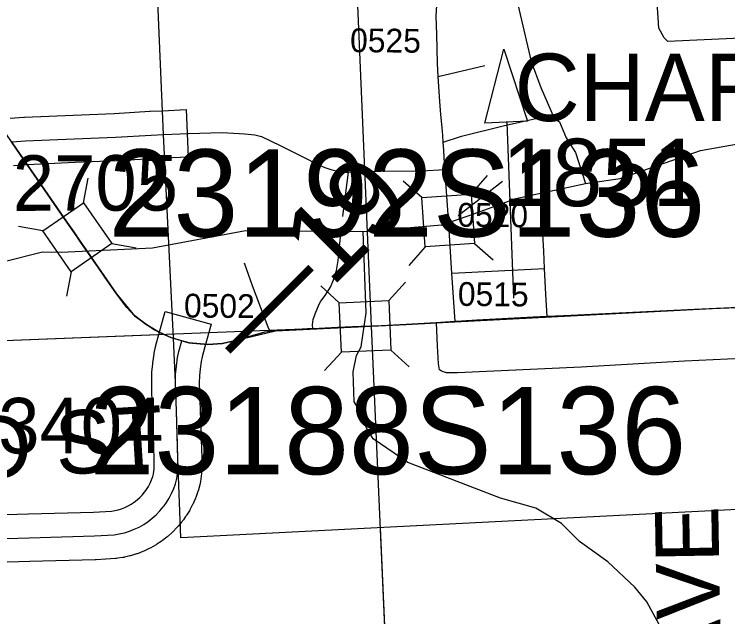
# Model space of a CAD drawing. Extents: x 128.7 to 185.5, y -21.4 to 12.6.
# Drawn here: x 155.505 to 156.405, y -0.346 to 0.413 of the extents above; entities that cross this region are included whole.
import ezdxf

# ---------------------------------------------------------------- set-up
doc = ezdxf.new("R2010")
doc.units = 0
for name, color, linetype in [('tdCoCityStreetMajor', 7, 'Continuous'), ('tdCoCityStreetMinor', 7, 'Continuous'), ('tdCoCorpBndry', 7, 'Continuous'), ('tdCoDirctArrow', 7, 'Continuous'), ('tdCoHydroRiver', 7, 'Continuous'), ('tdCoPriCL', 7, 'Continuous'), ('tdCoPrimary', 7, 'Continuous'), ('tdCoPriNonDiv', 7, 'Continuous'), ('tdCoPriNonDivCL', 7, 'Continuous'), ('tdCoSecRdNmbr', 7, 'Continuous'), ('tdCoSecRdTxt', 7, 'Continuous'), ('tdCoSecRteBand', 7, 'Continuous'), ('tdCoSecRteCL', 7, 'Continuous'), ('tdCoSectLine', 7, 'Continuous'), ('tdCoSectLinePart', 7, 'Continuous'), ('tdCoStrucNonDivPri', 7, 'Continuous'), ('tdCoStrucPriMaintName', 7, 'Continuous'), ('tdCoStrucSec', 7, 'Continuous'), ('tdCoStrucSecCoName', 7, 'Continuous'), ('tdCoStrucSecFHWANum', 7, 'Continuous'), ('tdCoSurfAsphalt', 7, 'Continuous'), ('tdCoSurfAsphaltUnbanded', 7, 'Continuous'), ('tdStHwyPriRefPost1', 7, 'Continuous')]:
    doc.layers.add(name, color=color, linetype=linetype)

msp = doc.modelspace()

# ---------------------------------------------------------------- linework, layer by layer
at = {"layer": 'tdCoCityStreetMajor'}
for points in [[(155.69349, 0.26177), (155.7248, 0.26319), (155.72498, 0.2632), (155.76762, 0.26409), (155.79633, 0.26249), (155.80882, 0.26124), (155.81703, 0.2591), (155.84057, 0.24804), (155.86858, 0.23395), (155.88927, 0.2236), (155.89712, 0.22021), (155.90443, 0.21753), (155.91335, 0.21557), (155.92352, 0.21432), (155.92695, 0.21441), (155.96775, 0.21539), (156.01931, 0.21611), (156.04856, 0.21753)], [(156.45908, -0.01897), (156.35076, -0.02401), (156.22055, -0.03166), (156.06445, -0.03881), (156.05064, -0.03856), (156.04546, -0.03708), (156.04384, -0.03622), (156.04176, -0.03511), (156.04027, -0.02741), (156.03929, -0.00465), (156.03805, 0.02437)]]:
    msp.add_lwpolyline(points, dxfattribs=at)
at = {"layer": 'tdCoCityStreetMinor'}
for p, q in [((156.04013, 0.33495), (156.09906, 0.34886)), ((156.05745, 0.08695), (156.1742, 0.09258))]:
    msp.add_line(p, q, dxfattribs=at)
for points in [[(156.04634, 0.25196), (156.06946, 0.25967), (156.12199, 0.27249), (156.17994, 0.28556)], [(155.91973, 0.15829), (155.9198, 0.15882), (155.92695, 0.2144)], [(156.1742, 0.09258), (156.17319, 0.11464), (156.16983, 0.17089)], [(155.88196, 0.01684), (155.8817, 0.02191), (155.88219, 0.02857), (155.88466, 0.03572), (155.89008, 0.04781), (155.89206, 0.05175), (155.89748, 0.05866), (155.90424, 0.06904), (155.90794, 0.07841), (155.91164, 0.09025), (155.91386, 0.10307), (155.91558, 0.11959), (155.91823, 0.14517)], [(155.82831, 0.01337), (155.82572, 0.01896), (155.80599, 0.07074), (155.79573, 0.09962)], [(156.1774, 0.03227), (156.17565, 0.06063), (156.1742, 0.09258)]]:
    msp.add_lwpolyline(points, dxfattribs=at)
at = {"layer": 'tdCoCorpBndry'}
msp.add_lwpolyline([(156.45733, 0.01205), (156.49428, 0.01376), (156.4958, -0.01906), (156.45908, -0.01897), (156.45989, -0.02924), (156.46079, -0.05797), (156.46229, -0.09917), (156.46395, -0.13495), (156.46642, -0.18681), (156.4674, -0.20854), (155.71521, -0.24687), (155.7118, -0.14725), (155.71122, -0.1292), (155.70987, -0.08712), (155.70894, -0.06307), (155.70868, -0.05104), (155.70596, 0.00481), (155.69349, 0.26177), (155.68254, 0.51799), (156.08633, 0.53743), (156.43235, 0.55068), (156.4558, 0.04516)], close=True, dxfattribs=at)
at = {"layer": 'tdCoDirctArrow'}
msp.add_line((156.13547, 0.05524), (156.12709, 0.27694), dxfattribs=at)
msp.add_lwpolyline([(156.09895, 0.27599), (156.12278, 0.36938), (156.15279, 0.27851)], close=True, dxfattribs=at)
at = {"layer": 'tdCoHydroRiver'}
for points in [[(156.32987, 0.37898), (156.32497, 0.38354), (156.31821, 0.39592), (156.3111, 0.50614), (156.31414, 0.50941), (156.43714, 0.51224), (156.4632, 0.4895), (156.48601, 0.46981), (156.4935, 0.39274), (156.48585, 0.38615), (156.32987, 0.37898)], [(156.14038, 0.42584), (156.15717, 0.35385), (156.16939, 0.32114), (156.18656, 0.2823), (156.19304, 0.2778), (156.20166, 0.25759), (156.21337, 0.23907), (156.22581, 0.20006)], [(155.49077, 0.1011), (155.54081, 0.11395), (155.56451, 0.11322), (155.67951, 0.11892), (155.7971, 0.1405), (155.94549, 0.13951), (156.04462, 0.1478), (156.08047, 0.16013), (156.13811, 0.18114), (156.22581, 0.20006), (156.26978, 0.20638), (156.3711, 0.24158), (156.58123, 0.2791)], [(156.32172, -0.3615), (156.30313, -0.32744), (156.28827, -0.30904), (156.25398, -0.27713), (156.21835, -0.25157), (156.19543, -0.22872), (156.16317, -0.20936), (156.11853, -0.19676), (156.00171, -0.15203), (155.95803, -0.12203), (155.94964, -0.10813), (155.93927, -0.08325), (155.93427, -0.07553), (155.93291, -0.0377), (155.9369, -0.01705), (155.94281, -0.00578), (155.94916, 0.03706), (155.94549, 0.13951)]]:
    msp.add_lwpolyline(points, dxfattribs=at)
at = {"layer": 'tdCoPriCL'}
msp.add_lwpolyline([(156.45542, 0.04516), (156.36344, 0.04099), (156.26849, 0.0363), (156.1987, 0.03309), (156.17702, 0.03227), (156.15974, 0.03161), (156.08255, 0.02718), (156.06262, 0.02593), (156.06113, 0.02584), (156.03767, 0.02437), (155.99969, 0.022), (155.96805, 0.02061), (155.95535, 0.02006), (155.94869, 0.01976), (155.94039, 0.0194), (155.93212, 0.01904), (155.88158, 0.01684), (155.8754, 0.01657), (155.83496, 0.01435), (155.82793, 0.01337), (155.8209, 0.01238), (155.80039, 0.00664), (155.78095, 0.00128), (155.76788, -0.00168), (155.74939, -0.00291), (155.72571, -0.00094), (155.71622, 0.00177), (155.70559, 0.00481), (155.70327, 0.00547), (155.68798, 0.01189), (155.6821, 0.01552), (155.67121, 0.02224), (155.65715, 0.03309), (155.65359, 0.03684), (155.64729, 0.04345), (155.63914, 0.05438), (155.63422, 0.06096), (155.61967, 0.08192), (155.61166, 0.0935), (155.59203, 0.12189), (155.58468, 0.13251), (155.57771, 0.1426), (155.56492, 0.16108), (155.5341, 0.20547), (155.52651, 0.21649), (155.50796, 0.24345), (155.50197, 0.25232)], dxfattribs=at)
at = {"layer": 'tdCoPrimary'}
for p, q in [((155.61204, 0.0935), (155.59639, 0.11613)), ((155.61204, 0.0935), (155.59639, 0.11613)), ((155.71068, 0.00347), (155.70596, 0.00481)), ((155.71068, 0.00347), (155.70596, 0.00481))]:
    msp.add_line(p, q, dxfattribs=at)
for points in [[(155.52689, 0.21649), (155.50834, 0.24345), (155.50235, 0.25232)], [(155.52689, 0.21649), (155.50834, 0.24345), (155.50235, 0.25232)], [(156.43903, 0.04419), (156.36381, 0.04099), (156.26887, 0.0363), (156.19908, 0.03309), (156.1774, 0.03227), (156.16012, 0.03161), (156.08861, 0.0275), (156.08293, 0.02718), (156.063, 0.02593), (156.06151, 0.02584), (156.03805, 0.02437), (156.00007, 0.022), (155.96843, 0.02061), (155.95573, 0.02006), (155.94268, 0.01948), (155.9325, 0.01904), (155.913, 0.01819), (155.88196, 0.01684), (155.87578, 0.01657), (155.83534, 0.01435), (155.82831, 0.01337), (155.82128, 0.01238), (155.8055, 0.00794), (155.80077, 0.00664), (155.78133, 0.00128), (155.76826, -0.00168), (155.74976, -0.00291), (155.72609, -0.00094), (155.7166, 0.00177), (155.71068, 0.00347), (155.70596, 0.00481), (155.70365, 0.00547), (155.68836, 0.01189), (155.67159, 0.02224), (155.65753, 0.03309), (155.64767, 0.04345), (155.6346, 0.06096), (155.62005, 0.08192), (155.61204, 0.0935), (155.59639, 0.11613), (155.58975, 0.12574), (155.58069, 0.13883), (155.5653, 0.16108), (155.53448, 0.20547), (155.52689, 0.21649), (155.50834, 0.24345), (155.50235, 0.25232)], [(155.59639, 0.11613), (155.58975, 0.12574), (155.58069, 0.13883), (155.5653, 0.16108), (155.53448, 0.20547), (155.52689, 0.21649)], [(155.59639, 0.11613), (155.58975, 0.12574), (155.58069, 0.13883), (155.5653, 0.16108), (155.53448, 0.20547), (155.52689, 0.21649)], [(155.70596, 0.00481), (155.70596, 0.00481), (155.70365, 0.00547), (155.68836, 0.01189), (155.67159, 0.02224), (155.65753, 0.03309), (155.64767, 0.04345), (155.6346, 0.06096), (155.62005, 0.08192), (155.61204, 0.0935)], [(155.70596, 0.00481), (155.70596, 0.00481), (155.70365, 0.00547), (155.68836, 0.01189), (155.67159, 0.02224), (155.65753, 0.03309), (155.64767, 0.04345), (155.6346, 0.06096), (155.62005, 0.08192), (155.61204, 0.0935)], [(156.4558, 0.04516), (156.43903, 0.04419), (156.36381, 0.04099), (156.26887, 0.0363), (156.19908, 0.03309), (156.1774, 0.03227), (156.16012, 0.03161), (156.08861, 0.0275)], [(156.4558, 0.04516), (156.43903, 0.04419), (156.36381, 0.04099), (156.26887, 0.0363), (156.19908, 0.03309), (156.1774, 0.03227), (156.16012, 0.03161), (156.08861, 0.0275)], [(156.08861, 0.0275), (156.08293, 0.02718), (156.063, 0.02593), (156.06151, 0.02584), (156.03805, 0.02437), (156.00007, 0.022), (155.96843, 0.02061)], [(156.08861, 0.0275), (156.08293, 0.02718), (156.063, 0.02593), (156.06151, 0.02584), (156.03805, 0.02437), (156.00007, 0.022), (155.96843, 0.02061)], [(155.913, 0.01819), (155.88196, 0.01684), (155.87578, 0.01657), (155.83534, 0.01435), (155.82831, 0.01337), (155.82128, 0.01238), (155.8055, 0.00794), (155.80077, 0.00664)], [(155.913, 0.01819), (155.88196, 0.01684), (155.87578, 0.01657), (155.83534, 0.01435), (155.82831, 0.01337), (155.82128, 0.01238), (155.8055, 0.00794), (155.80077, 0.00664)], [(155.96843, 0.02061), (155.95573, 0.02006), (155.94268, 0.01948), (155.9325, 0.01904), (155.913, 0.01819)], [(155.96843, 0.02061), (155.95573, 0.02006), (155.94268, 0.01948), (155.9325, 0.01904), (155.913, 0.01819)], [(155.80077, 0.00664), (155.78133, 0.00128), (155.76826, -0.00168), (155.74976, -0.00291), (155.72609, -0.00094), (155.7166, 0.00177), (155.71068, 0.00347)], [(155.80077, 0.00664), (155.78133, 0.00128), (155.76826, -0.00168), (155.74976, -0.00291), (155.72609, -0.00094), (155.7166, 0.00177), (155.71068, 0.00347)]]:
    msp.add_lwpolyline(points, dxfattribs=at)
at = {"layer": 'tdCoPriNonDiv'}
msp.add_lwpolyline([(154.3896, 1.05627), (154.63448, 0.98154), (154.6658, 0.96921), (154.70427, 0.9485), (154.7563, 0.91619), (154.80562, 0.87674), (154.92646, 0.7739), (155.396, 0.37588), (155.43348, 0.33987), (155.46431, 0.3051), (155.50796, 0.24345), (155.63422, 0.06096), (155.65715, 0.03309), (155.6821, 0.01552), (155.70339, 0.00559), (155.72571, -0.00094), (155.74939, -0.00291), (155.76788, -0.00168), (155.83496, 0.01435), (155.99969, 0.022), (156.1987, 0.03309), (156.55382, 0.05085)], dxfattribs=at)
at = {"layer": 'tdCoPriNonDivCL'}
msp.add_lwpolyline([(156.43865, 0.04419), (156.36344, 0.04099), (156.26849, 0.0363), (156.1987, 0.03309), (156.17702, 0.03227), (156.15974, 0.03161), (156.08255, 0.02718), (156.06262, 0.02593), (156.06113, 0.02584), (156.03767, 0.02437), (155.99969, 0.022), (155.96805, 0.02061), (155.95535, 0.02006), (155.9423, 0.01948), (155.93212, 0.01904), (155.88158, 0.01684), (155.8754, 0.01657), (155.83496, 0.01435), (155.82793, 0.01337), (155.8209, 0.01238), (155.80512, 0.00794), (155.80039, 0.00664), (155.78095, 0.00128), (155.76788, -0.00168), (155.74939, -0.00291), (155.72571, -0.00094), (155.71622, 0.00177), (155.70559, 0.00481), (155.70559, 0.00481), (155.70327, 0.00547), (155.68798, 0.01189), (155.67121, 0.02224), (155.65715, 0.03309), (155.64729, 0.04345), (155.63422, 0.06096), (155.61967, 0.08192), (155.61166, 0.0935), (155.58937, 0.12574), (155.58032, 0.13883), (155.56492, 0.16108), (155.5341, 0.20547), (155.52652, 0.21649), (155.50796, 0.24345), (155.50197, 0.25232)], dxfattribs=at)
msp.add_lwpolyline([(156.43865, 0.04419), (156.36344, 0.04099), (156.26849, 0.0363), (156.1987, 0.03309), (156.17702, 0.03227), (156.15974, 0.03161), (156.08255, 0.02718), (156.06262, 0.02593), (156.06113, 0.02584), (156.03767, 0.02437), (155.99969, 0.022), (155.96805, 0.02061), (155.95535, 0.02006), (155.9423, 0.01948), (155.93212, 0.01904), (155.88158, 0.01684), (155.8754, 0.01657), (155.83496, 0.01435), (155.82793, 0.01337), (155.8209, 0.01238), (155.80512, 0.00794), (155.80039, 0.00664), (155.78095, 0.00128), (155.76788, -0.00168), (155.74939, -0.00291), (155.72571, -0.00094), (155.71622, 0.00177), (155.70559, 0.00481), (155.70559, 0.00481), (155.70327, 0.00547), (155.68798, 0.01189), (155.67121, 0.02224), (155.65715, 0.03309), (155.64729, 0.04345), (155.63422, 0.06096), (155.61967, 0.08192), (155.61166, 0.0935), (155.58937, 0.12574), (155.58032, 0.13883), (155.56492, 0.16108), (155.5341, 0.20547), (155.52652, 0.21649), (155.50796, 0.24345), (155.50197, 0.25232)], dxfattribs=at)
at = {"layer": 'tdCoSecRteBand'}
for points in [[(155.50021, 0.28225), (155.51752, 0.28349), (155.51794, 0.28352), (155.51836, 0.28354), (155.57973, 0.28621), (155.57976, 0.28622), (155.5798, 0.28622), (155.63143, 0.28835), (155.67611, 0.29101), (155.67632, 0.29102), (155.67653, 0.29103), (155.69213, 0.29174), (155.72209, 0.2931), (155.72482, 0.23316), (155.69485, 0.2318), (155.67946, 0.2311), (155.63472, 0.22844), (155.63445, 0.22842), (155.63418, 0.22841), (155.5823, 0.22627), (155.5214, 0.22361), (155.5045, 0.2224)], [(155.45148, -0.21875), (155.52344, -0.21675), (155.52345, -0.21675), (155.52345, -0.21675), (155.60534, -0.21451), (155.62787, -0.2131), (155.63201, -0.21246), (155.6364, -0.21144), (155.6407, -0.21012), (155.6449, -0.20849), (155.64897, -0.20656), (155.65289, -0.20435), (155.65664, -0.20186), (155.6602, -0.19911), (155.66356, -0.19611), (155.66669, -0.19287), (155.66958, -0.18942), (155.66999, -0.18886), (155.67222, -0.18577), (155.67458, -0.18195), (155.67667, -0.17796), (155.67847, -0.17383), (155.67996, -0.16958), (155.68088, -0.16621), (155.68171, -0.1598), (155.6818, -0.14761), (155.67989, -0.08818), (155.67897, -0.06422), (155.67896, -0.06398), (155.67895, -0.06373), (155.6787, -0.05258), (155.67868, -0.05171), (155.67867, -0.05109), (155.67868, -0.05048), (155.67887, -0.04024), (155.67889, -0.03915), (155.67899, -0.03806), (155.67996, -0.0275), (155.68003, -0.02678), (155.68013, -0.02605), (155.68163, -0.01543), (155.68174, -0.01461), (155.6819, -0.0138), (155.68347, -0.00587), (155.68368, -0.00479), (155.68397, -0.00373), (155.68768, 0.00973), (155.69563, 0.03866), (155.75348, 0.02274), (155.74553, -0.00618), (155.74212, -0.01858), (155.74092, -0.02462), (155.73964, -0.0337), (155.73884, -0.04245), (155.73868, -0.05099), (155.73869, -0.05125), (155.73893, -0.06215), (155.73985, -0.08596), (155.73986, -0.08606), (155.73986, -0.08615), (155.74179, -0.14628), (155.74181, -0.14688), (155.7418, -0.14747), (155.74169, -0.16207), (155.74168, -0.16387), (155.74145, -0.16567), (155.74013, -0.17593), (155.73986, -0.17799), (155.73931, -0.18), (155.73756, -0.18642), (155.73728, -0.18746), (155.73692, -0.18848), (155.73471, -0.19476), (155.73435, -0.19578), (155.73392, -0.19677), (155.73127, -0.20287), (155.73084, -0.20386), (155.73034, -0.20481), (155.72725, -0.21071), (155.72675, -0.21167), (155.72618, -0.21259), (155.72268, -0.21825), (155.72211, -0.21917), (155.72148, -0.22004), (155.71862, -0.224), (155.71758, -0.22544), (155.71695, -0.22631), (155.71626, -0.22714), (155.71198, -0.23224), (155.71129, -0.23307), (155.71054, -0.23384), (155.70591, -0.23862), (155.70516, -0.2394), (155.70435, -0.24012), (155.69939, -0.24455), (155.69859, -0.24527), (155.69773, -0.24593), (155.69246, -0.25), (155.69161, -0.25066), (155.69071, -0.25126), (155.68516, -0.25494), (155.68427, -0.25554), (155.68333, -0.25607), (155.67753, -0.25934), (155.67659, -0.25987), (155.67562, -0.26033), (155.6696, -0.26318), (155.66862, -0.26364), (155.66762, -0.26403), (155.66141, -0.26644), (155.66041, -0.26683), (155.65938, -0.26715), (155.65301, -0.26911), (155.65198, -0.26942), (155.65093, -0.26967), (155.64444, -0.27116), (155.64339, -0.27141), (155.64233, -0.27157), (155.63575, -0.2726), (155.63438, -0.27281), (155.63299, -0.2729), (155.60855, -0.27442), (155.60803, -0.27446), (155.6075, -0.27447), (155.5251, -0.27673), (155.45345, -0.27872)]]:
    msp.add_lwpolyline(points, dxfattribs=at)
at = {"layer": 'tdCoSecRteCL'}
for points in [[(156.06151, 0.02584), (156.05745, 0.08695), (156.05704, 0.09318), (156.05329, 0.14864), (156.05048, 0.19029), (156.04856, 0.21753), (156.04702, 0.24158), (156.04634, 0.25196), (156.04579, 0.26032), (156.04491, 0.27058), (156.04349, 0.28703), (156.04209, 0.30323), (156.04013, 0.33495), (156.03913, 0.35108), (156.03814, 0.38782), (156.03765, 0.41076), (156.03839, 0.42481)], [(155.50235, 0.25232), (155.51967, 0.25357), (155.58103, 0.25624), (155.63294, 0.25838), (155.67789, 0.26106), (155.69349, 0.26177)], [(155.45231, -0.24874), (155.52427, -0.24674), (155.60668, -0.24448), (155.63112, -0.24296), (155.6377, -0.24193), (155.64419, -0.24043), (155.65055, -0.23848), (155.65676, -0.23607), (155.66278, -0.23322), (155.66858, -0.22994), (155.67412, -0.22626), (155.67939, -0.22219), (155.68436, -0.21775), (155.68899, -0.21297), (155.69327, -0.20787), (155.6943, -0.20643), (155.69717, -0.20247), (155.70067, -0.19681), (155.70375, -0.19091), (155.70641, -0.1848), (155.70862, -0.17852), (155.71037, -0.1721), (155.71169, -0.16184), (155.7118, -0.14725), (155.70987, -0.08712), (155.70894, -0.06307), (155.7087, -0.05192), (155.70868, -0.05104), (155.70887, -0.0408), (155.70983, -0.03024), (155.71133, -0.01961), (155.7129, -0.01169), (155.7166, 0.00177)]]:
    msp.add_lwpolyline(points, dxfattribs=at)
at = {"layer": 'tdCoSectLine'}
for points in [[(155.91276, 1.02712), (155.95535, 0.02006)], [(155.95535, 0.02006), (156.95451, 0.07175)], [(154.94362, -0.01962), (155.95535, 0.02006)], [(155.95535, 0.02006), (155.99971, -0.97638)]]:
    msp.add_lwpolyline(points, dxfattribs=at)
at = {"layer": 'tdCoSectLinePart'}
for points in [[(154.94362, -0.01962), (155.68731, 0.00955)], [(155.96666, -0.23404), (155.99971, -0.97638)]]:
    msp.add_lwpolyline(points, dxfattribs=at)
at = {"layer": 'tdCoStrucNonDivPri'}
for p, q in [((155.59281, 0.17579), (155.59842, 0.20658)), ((155.54132, 0.14018), (155.51053, 0.1458)), ((155.62842, 0.1243), (155.65921, 0.11869)), ((155.57693, 0.0887), (155.57131, 0.0579)), ((155.97777, 0.05237), (155.99892, 0.07545)), ((155.91523, 0.04963), (155.89215, 0.07077)), ((155.91797, -0.01291), (155.89683, -0.03599)), ((155.98051, -0.01017), (156.00359, -0.03132))]:
    msp.add_line(p, q, dxfattribs=at)
for points in [[(155.57693, 0.0887), (155.54132, 0.14018), (155.59281, 0.17579), (155.62842, 0.1243)], [(155.98051, -0.01017), (155.91797, -0.01291), (155.91523, 0.04963), (155.97777, 0.05237)]]:
    msp.add_lwpolyline(points, close=True, dxfattribs=at)
at = {"layer": 'tdCoStrucSec'}
for p, q in [((156.08171, 0.18665), (156.1023, 0.21022)), ((156.01926, 0.18243), (155.99568, 0.20302)), ((156.02348, 0.11997), (156.00289, 0.0964)), ((156.08593, 0.12419), (156.10951, 0.1036))]:
    msp.add_line(p, q, dxfattribs=at)
msp.add_lwpolyline([(156.02348, 0.11997), (156.01926, 0.18243), (156.08171, 0.18665), (156.08593, 0.12419)], close=True, dxfattribs=at)
at = {"layer": 'tdCoStrucSecFHWANum'}
msp.add_line((156.12112, 0.20253), (156.06533, 0.15911), dxfattribs=at)
at = {"layer": 'tdCoSurfAsphalt'}
for points in [[(155.50235, 0.25232), (155.51967, 0.25357), (155.58103, 0.25624), (155.63294, 0.25838), (155.67789, 0.26106), (155.69349, 0.26177)], [(155.45231, -0.24874), (155.52427, -0.24674), (155.60668, -0.24448), (155.63112, -0.24296), (155.6377, -0.24193), (155.64419, -0.24043), (155.65055, -0.23848), (155.65676, -0.23607), (155.66278, -0.23322), (155.66858, -0.22994), (155.67412, -0.22626), (155.67939, -0.22219), (155.68436, -0.21775), (155.68899, -0.21297), (155.69327, -0.20787), (155.6943, -0.20643), (155.69717, -0.20247), (155.70067, -0.19681), (155.70375, -0.19091), (155.70641, -0.1848), (155.70862, -0.17852), (155.71037, -0.1721), (155.71169, -0.16184), (155.7118, -0.14725), (155.70987, -0.08712), (155.70894, -0.06307), (155.7087, -0.05192), (155.70868, -0.05104), (155.70887, -0.0408), (155.70983, -0.03024), (155.71133, -0.01961), (155.7129, -0.01169), (155.7166, 0.00177)]]:
    msp.add_lwpolyline(points, dxfattribs=at)
at = {"layer": 'tdCoSurfAsphaltUnbanded'}
msp.add_lwpolyline([(156.06151, 0.02584), (156.05745, 0.08695), (156.05704, 0.09318), (156.05329, 0.14864), (156.05048, 0.19029), (156.04856, 0.21753), (156.04702, 0.24158), (156.04634, 0.25196), (156.04579, 0.26032), (156.04491, 0.27058), (156.04349, 0.28703), (156.04209, 0.30323), (156.04013, 0.33495), (156.03913, 0.35108), (156.03814, 0.38782), (156.03765, 0.41076), (156.03839, 0.42481), (156.0411, 0.43542), (156.04949, 0.45588), (156.0633, 0.48301), (156.07563, 0.50841), (156.08179, 0.52469), (156.08623, 0.53677), (156.08633, 0.53743)], dxfattribs=at)

# ---------------------------------------------------------------- texts
at = {"layer": 'tdCoSecRdNmbr'}
for s, height, rotation, p in [('0525', 0.03, 359.49336, (155.92884, 0.36562)), ('2705', 0.07, 0.11735, (155.50357, 0.16544)), ('0520', 0.03, 359.49336, (156.06404, 0.14551)), ('0515', 0.03, 359.49336, (156.06479, 0.04571)), ('0502', 0.03, 359.49336, (155.71929, 0.03104)), ('3404', 0.07, 0.11731, (155.48516, -0.14044))]:
    msp.add_text(s, height=height, rotation=rotation, dxfattribs=at).set_placement(p)
at = {"layer": 'tdCoSecRdTxt'}
for s, rotation, p in [('152ND ST', 3.50836, (155.19712, -0.18991)), ('330TH AVE', 91, (156.40316, -0.77119))]:
    msp.add_text(s, height=0.08, rotation=rotation, dxfattribs=at).set_placement(p)
at = {"layer": 'tdCoStrucPriMaintName'}
for s, p in [('23192S136', (155.62427, 0.1329)), ('23192S136', (155.62427, 0.1329)), ('23192S136', (155.62427, 0.1329)), ('23188S136', (155.60024, -0.16658)), ('23188S136', (155.60024, -0.16658)), ('23188S136', (155.60024, -0.16658))]:
    msp.add_text(s, height=0.11, dxfattribs=at).set_placement(p)
at = {"layer": 'tdCoStrucSecCoName'}
msp.add_text('CHARLOTTE', height=0.085, dxfattribs=at).set_placement((156.13643, 0.27872))
at = {"layer": 'tdCoStrucSecFHWANum'}
msp.add_text('1851', height=0.085, dxfattribs=at).set_placement((156.12075, 0.17141))
at = {"layer": 'tdStHwyPriRefPost1'}
msp.add_text('‒‒19', height=0.1, rotation=45, dxfattribs=at).set_placement((155.8006, -0.03721))

doc.saveas('drawing.dxf')
